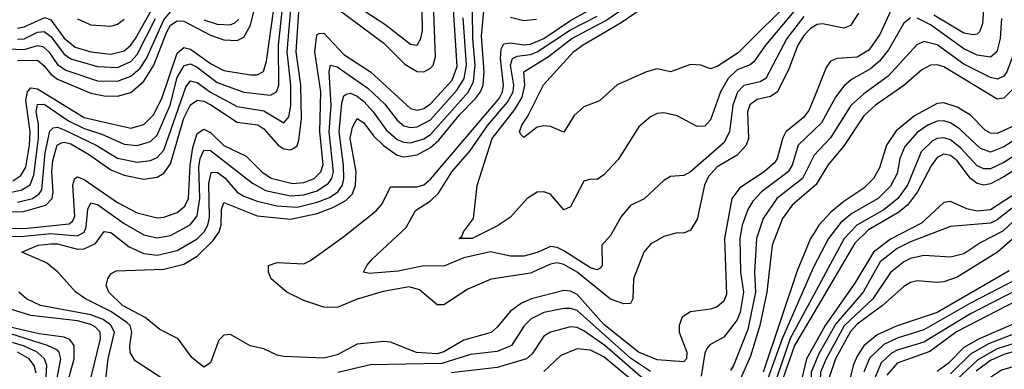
# Model space of a CAD drawing. Header units: inches. Extents: x 1308407 to 1441228, y 959628 to 1036311.
# Tile 538 of 656: x 1417617 to 1420572, y 981038 to 982086. Entities that reach past the tile are written whole.
import ezdxf

# ---------------------------------------------------------------- set-up
doc = ezdxf.new("R2010")
doc.units = ezdxf.units.IN
doc.header["$MEASUREMENT"] = 0
doc.layers.add('B4918', color=7, linetype='Continuous')
doc.layers.add('B4928', color=7, linetype='Continuous')

msp = doc.modelspace()

# ---------------------------------------------------------------- linework, layer by layer
at = {"layer": 'B4918', "color": 5}
for points, elevation in [([(1417610, 981964.1), (1417670, 981965.4), (1417689.3, 981949.3), (1417710, 981922.9), (1417730, 981908.3), (1417830, 981866.4), (1417870, 981858.4), (1417910, 981857.4), (1417950, 981868.4), (1417990, 981901.9), (1418019.6, 981950), (1418058.5, 982050), (1418070, 982069.6), (1418090, 982082.9), (1418110, 982082.2), (1418190, 982039.5), (1418230, 982026.5), (1418270, 982024), (1418290, 982033.9), (1418309.8, 982070.2), (1418344, 982210)], 2020), ([(1417596.4, 981603.6), (1417620.7, 981619.3), (1417635.1, 981644.8), (1417646.2, 981710), (1417648.1, 981750), (1417634.9, 981845.1), (1417640.5, 981870), (1417650, 981882.1), (1417670, 981879.4), (1417810, 981793.5), (1417950, 981761.5), (1417990, 981772.2), (1418018.9, 981801.1), (1418043.4, 981850), (1418090, 981986.1), (1418110, 982002.6), (1418130, 981997.7), (1418190, 981955.1), (1418230, 981934.3), (1418310, 981920.7), (1418330, 981920.6), (1418348.7, 981931.3), (1418357.5, 981962.5), (1418387, 982170)], 1980), ([(1418570, 982119.9), (1418710, 982015.8), (1418772.9, 981952.9), (1418810, 981931), (1418830, 981930.4), (1418850, 981940.8), (1418857.5, 981950), (1418864.6, 981975.4), (1418857.3, 982190)], 1920), ([(1418590, 982153.7), (1418713.2, 982073.1), (1418790, 982012.8), (1418810, 982010.1), (1418820.6, 982030), (1418825.8, 982054.2), (1418823.6, 982170)], 1940), ([(1419950, 982164.1), (1419773.2, 981986.8), (1419710, 981945.6), (1419690, 981939.5), (1419660.7, 981950), (1419630, 981951.7), (1419570, 981929.8), (1419530, 981938.6), (1419498.5, 981930), (1419410, 981891.4), (1419357.3, 981842.7), (1419310, 981825), (1419281.3, 981798.7), (1419250, 981749.7), (1419210, 981766.6), (1419190, 981768.2), (1419170, 981764.6), (1419130, 981733.3), (1419121.6, 981741.6), (1419116.9, 981750), (1419124.2, 981770), (1419142.4, 981797.6), (1419188.7, 981891.3), (1419279.2, 981990), (1419305.9, 982010), (1419422, 982078), (1419563.9, 982176.1)], 1720), ([(1417450, 981464), (1417630, 981460.5), (1417765.9, 981474.1), (1417776.8, 981483.2), (1417782.5, 981497.5), (1417776.7, 981590), (1417782, 981610), (1417790, 981615.7), (1417810, 981607.2), (1417910, 981537.9), (1417970, 981507.6), (1418030, 981492.8), (1418050, 981494.1), (1418090, 981508.2), (1418113, 981527), (1418123.9, 981550), (1418128.3, 981650), (1418136.8, 981703.2), (1418150, 981745.6), (1418170, 981758), (1418190, 981748), (1418230, 981709.1), (1418296.9, 981676.9), (1418343.5, 981630), (1418371.4, 981611.4), (1418435.5, 981595.5), (1418470, 981598.4), (1418500.3, 981610), (1418521, 981630), (1418528.1, 981651.9), (1418517.6, 981750), (1418520.5, 981870), (1418502.9, 981990), (1418507.5, 982032.5), (1418510, 982042.2), (1418515.5, 982044.5), (1418530, 982046), (1418590, 981982.3), (1418670, 981930.1), (1418790, 981820.2), (1418810, 981815.1), (1418830, 981820.4), (1418850, 981834.3), (1418914.5, 981905.5), (1418930, 981946.2), (1418917.3, 982150)], 1880), ([(1417574.7, 981565.3), (1417623.7, 981576.3), (1417648.5, 981591.5), (1417659.8, 981620.2), (1417673.8, 981730), (1417673.1, 981773.1), (1417666.6, 981810), (1417670, 981831.8), (1417690, 981833.2), (1417763.4, 981783.4), (1417810, 981760), (1417863.1, 981743.1), (1417930, 981713.1), (1417970, 981709.3), (1418010, 981721.2), (1418030, 981740.5), (1418068.7, 981830), (1418090, 981912.8), (1418111, 981949), (1418130, 981953.7), (1418150, 981943.6), (1418210, 981898.1), (1418290, 981869), (1418370, 981860.1), (1418387.7, 981870), (1418394.5, 981890), (1418393.3, 982010), (1418409.1, 982150)], 1960), ([(1417610, 982061.2), (1417630, 982064.7), (1417692.8, 982092.8), (1417710, 982086.2), (1417750, 982031), (1417783.9, 982003.9), (1417830, 981989.6), (1417890, 981983.2), (1417930, 981993), (1417950, 982009.6), (1417965, 982030), (1418031.1, 982150)], 2080), ([(1419955.8, 982130), (1419855.4, 982010), (1419819.8, 981960.2), (1419808.7, 981951.3), (1419770, 981935.8), (1419742.8, 981910), (1419720, 981870), (1419690, 981786), (1419672.7, 981767.3), (1419650, 981766.7), (1419590, 981797.7), (1419550, 981806.8), (1419530, 981805.5), (1419510, 981795.3), (1419475, 981765), (1419413.2, 981666.8), (1419370, 981621.4), (1419350, 981607.4), (1419330, 981608.6), (1419310, 981602.3), (1419270, 981525.6), (1419250, 981516.8), (1419210, 981562.9), (1419190, 981570.5), (1419170, 981568.9), (1419140.1, 981550), (1419090, 981494.1), (1419051.1, 981468.9), (1418974.7, 981430), (1418935.1, 981430), (1418943.9, 981436.1), (1418948.7, 981450), (1418978.4, 981490), (1418989.8, 981589.8), (1419035.1, 981730), (1419102.7, 981817.3), (1419125.4, 981854.6), (1419132.8, 981890), (1419130, 981930.5), (1419203.5, 981976.5), (1419273.5, 982030), (1419375.8, 982084.2), (1419494.4, 982165.6)], 1740), ([(1417610, 981539.6), (1417654.9, 981550), (1417675.7, 981564.3), (1417683.3, 981576.7), (1417693.2, 981686.8), (1417707.5, 981752.5), (1417717.8, 981762.3), (1417730, 981764.4), (1417750, 981756.6), (1417846.3, 981710), (1417910, 981671), (1417970, 981659.6), (1418010, 981663.9), (1418030, 981673.1), (1418050, 981695.1), (1418115.6, 981884.4), (1418130, 981902.9), (1418150, 981898), (1418190, 981868.7), (1418270, 981826.4), (1418350, 981812.9), (1418410, 981776.9), (1418424.6, 981795.4), (1418431.1, 981828.9), (1418431, 981890), (1418419.9, 981990), (1418431.5, 982130)], 1940), ([(1420000, 981850.4), (1419985.6, 981814.4), (1419968, 981792), (1419916.5, 981750), (1419907.6, 981732.4), (1419890.3, 981670), (1419882.3, 981657.7), (1419851.6, 981630), (1419777.9, 981582.2), (1419754.1, 981550), (1419732.5, 981430), (1419737.8, 981262.2), (1419730, 981242.4), (1419710, 981225.3), (1419690, 981218.4), (1419630, 981211.1), (1419605.2, 981194.8), (1419596.3, 981170), (1419596.4, 981150), (1419619.6, 981090), (1419617.7, 981070), (1419610, 981060.7), (1419530, 981066.7), (1419474.5, 981090), (1419370, 981173), (1419290, 981262.5), (1419270, 981272.6), (1419250, 981274.7), (1419153.1, 981250), (1419122.9, 981237.1), (1419088.5, 981211.5), (1419050, 981164.3), (1419031.7, 981148.3), (1418950, 981125.5), (1418890, 981091.1), (1418870, 981085), (1418808.3, 981088.3), (1418730, 981119.4), (1418710, 981121.7), (1418630, 981113.9), (1418570, 981081.7), (1418530, 981071.8), (1418410, 981076.4), (1418390, 981080.4), (1418350, 981099.9), (1418308.5, 981108.5), (1418250, 981143.2), (1418230, 981141.2), (1418214.4, 981125.6), (1418190, 981057.8), (1418170, 981044.5), (1418133.8, 981073.8), (1418092.3, 981130), (1418037.9, 981157.9), (1417993.6, 981193.6), (1417925.7, 981230), (1417884.9, 981270), (1417876.2, 981290), (1417881.4, 981310), (1417890, 981324.9), (1417906.6, 981333.4), (1418050, 981338.9), (1418110, 981353.5), (1418150, 981377.9), (1418196.5, 981423.5), (1418216, 981450), (1418222, 981470), (1418222.3, 981517.7), (1418230, 981538), (1418330, 981498), (1418430, 981488.6), (1418510, 981505.7), (1418556.8, 981523.2), (1418595.9, 981544.1), (1418615.3, 981564.7), (1418625.2, 981590), (1418626.5, 981630), (1418609.2, 981730), (1418616.1, 981763.9), (1418630, 981790.1), (1418650, 981777.4), (1418678.6, 981738.6), (1418708.8, 981708.8), (1418750, 981680.4), (1418770, 981675.4), (1418810, 981681.2), (1418850, 981703.6), (1418875.2, 981724.8), (1418938, 981802), (1418985.1, 981850), (1419000.1, 981870), (1419008.2, 981890), (1419011, 981930), (1419003, 982037), (1419010, 982112.3)], 1820), ([(1420000, 982065.9), (1419990, 982059.9), (1419970, 982038.5), (1419952.3, 982010), (1419924.2, 981935.8), (1419890.5, 981869.5), (1419870, 981855.8), (1419830, 981847.4), (1419808.4, 981831.6), (1419801.6, 981810), (1419804.1, 981730), (1419797.3, 981710), (1419770, 981679.9), (1419710, 981645.4), (1419684.1, 981615.9), (1419672.6, 981590), (1419650, 981488.9), (1419630, 981455.3), (1419610, 981446.3), (1419590, 981447.5), (1419550, 981436.3), (1419510, 981413.4), (1419490.1, 981389.9), (1419458.8, 981310), (1419456.9, 981250), (1419450, 981235.8), (1419430, 981235.1), (1419390, 981249.1), (1419290, 981329.8), (1419250, 981352.8), (1419230, 981357.5), (1419210, 981353.3), (1419150, 981326.1), (1419031.7, 981308.3), (1418961.4, 981278.6), (1418890, 981231.6), (1418870, 981231.2), (1418816.9, 981276.9), (1418786, 981286), (1418708.1, 981271.9), (1418630, 981248.9), (1418570, 981223.8), (1418530, 981224.5), (1418470, 981244.4), (1418418.5, 981270), (1418372, 981310), (1418363.5, 981330), (1418363.5, 981350), (1418390, 981358.2), (1418470, 981354.7), (1418490, 981364.2), (1418590, 981436.4), (1418686.3, 981513.7), (1418705.2, 981534.8), (1418730, 981585), (1418810, 981585.2), (1418830, 981591.6), (1418850, 981608.7), (1419055.6, 981850), (1419066, 981870), (1419069.2, 981890), (1419059.6, 981970), (1419061.8, 981998.2), (1419070, 982013.8), (1419090, 982016.8), (1419130, 982010.9), (1419150, 982013.2), (1419190, 982030.2), (1419270, 982084), (1419351.3, 982128.7)], 1780), ([(1417430, 981507.7), (1417628.7, 981511.3), (1417695, 981530), (1417714, 981550), (1417717.9, 981570), (1417713.2, 981630), (1417716, 981664), (1417729.9, 981710.1), (1417742.6, 981717.3), (1417750, 981719.5), (1417770, 981713.8), (1417823.6, 981683.6), (1417890, 981636.8), (1417930, 981620.4), (1417990, 981608.5), (1418030, 981614.8), (1418050, 981626.3), (1418070, 981654.2), (1418110, 981791.1), (1418130, 981831.3), (1418150, 981845.5), (1418170, 981842), (1418191, 981831), (1418270, 981779.5), (1418331.3, 981771.3), (1418350, 981759.5), (1418392.2, 981710), (1418410, 981699.5), (1418430, 981696.6), (1418439.2, 981700.8), (1418450, 981708.5), (1418455, 981725), (1418462.3, 981790), (1418461.1, 981890), (1418446.5, 981990), (1418454.6, 982110)], 1920), ([(1417430, 981432.4), (1417630, 981437.2), (1417710, 981445.9), (1417790, 981438.4), (1417810, 981449.8), (1417816, 981464), (1417821.3, 981518.7), (1417830, 981536.9), (1417850, 981532.7), (1417930, 981475.2), (1417990, 981441.9), (1418030, 981432.7), (1418070, 981439.6), (1418128.8, 981471.2), (1418150, 981498.8), (1418157.9, 981550), (1418154.4, 981645.6), (1418158.8, 981670), (1418170, 981694.9), (1418190, 981694.3), (1418315.9, 981595.9), (1418354.7, 981574.7), (1418430, 981557.9), (1418470, 981561.4), (1418510, 981573.5), (1418544.1, 981595.9), (1418553.8, 981610), (1418558.7, 981630), (1418545.9, 981750), (1418551.8, 981830), (1418546, 981930), (1418550, 981950.1), (1418570, 981944.6), (1418661.3, 981881.3), (1418712.9, 981832.9), (1418750, 981785.2), (1418770, 981768.7), (1418790, 981763.2), (1418810, 981764.8), (1418850, 981786.4), (1418930, 981876), (1418951.2, 981910), (1418957.8, 981950), (1418947.8, 982092.2)], 1860), ([(1417580.6, 981999.4), (1417630, 981997.2), (1417670, 982009), (1417686.5, 982006.5), (1417704.2, 981990), (1417730, 981952.5), (1417755.2, 981935.2), (1417850, 981903.6), (1417910, 981901.9), (1417950, 981916.6), (1417978.7, 981941.3), (1417997.7, 981970), (1418050, 982086), (1418070, 982109.8)], 2040), ([(1417610, 982028), (1417630, 982029.5), (1417670, 982048.9), (1417690, 982051.1), (1417710, 982036.4), (1417750, 981983.3), (1417770, 981968.8), (1417850, 981946), (1417910, 981943.4), (1417950, 981960.8), (1417970, 981982.2), (1418024.1, 982090)], 2060), ([(1418130, 980955.4), (1417963.6, 981063.6), (1417948.7, 981088.7), (1417947.1, 981110), (1417953.8, 981150), (1417948.3, 981170), (1417938.7, 981178.7), (1417890, 981211.9), (1417814.1, 981250), (1417785.7, 981270), (1417730.8, 981330.8), (1417697.1, 981357.1), (1417623.1, 981390), (1417672.4, 981410), (1417710, 981414.7), (1417730, 981414.1), (1417790, 981398.2), (1417810, 981399.4), (1417844.2, 981415.8), (1417870, 981451.1), (1417890, 981448.9), (1417945.8, 981405.8), (1417990, 981385.2), (1418030, 981380.3), (1418090, 981394.5), (1418150, 981429.5), (1418170.7, 981450), (1418181.6, 981470), (1418186.2, 981493.8), (1418184.2, 981595.8), (1418192, 981628), (1418210, 981629.7), (1418232.4, 981612.4), (1418270, 981569.8), (1418290, 981557), (1418330, 981542), (1418388.4, 981528.4), (1418450, 981524.3), (1418510, 981538.9), (1418546.5, 981553.5), (1418572, 981570), (1418585.4, 981590), (1418590, 981610), (1418589.1, 981650), (1418575.6, 981750), (1418584.2, 981835.8), (1418590, 981858.4), (1418596.8, 981863.2), (1418610, 981866.6), (1418630, 981857.4), (1418650, 981840.9), (1418678.1, 981810), (1418716.3, 981756.3), (1418750, 981727.1), (1418770, 981718.8), (1418790, 981717), (1418830, 981729.1), (1418850, 981742.4), (1418964, 981870), (1418979.2, 981900.8), (1418984.2, 981950), (1418977, 982030), (1418975.9, 982110)], 1840), ([(1417790, 982088.7), (1417830, 982070.9), (1417890, 982066.5), (1417910, 982072.7), (1417930, 982087.9)], 2120), ([(1418170, 982086.4), (1418210, 982072.8), (1418249.1, 982070.9), (1418262.7, 982077.3), (1418273.4, 982086.6)], 2040), ([(1419970, 982095.8), (1419919.3, 982030), (1419855.9, 981910), (1419839.5, 981900.5), (1419790, 981889), (1419770.8, 981869.2), (1419757, 981830), (1419746.9, 981750), (1419730, 981717.6), (1419630, 981630.5), (1419610, 981618.9), (1419570, 981616.4), (1419550, 981604.2), (1419490.6, 981549.4), (1419450, 981529.8), (1419422.7, 981497.3), (1419390, 981439.8), (1419364.2, 981410), (1419364.8, 981350), (1419358.8, 981341.2), (1419350, 981336.4), (1419330, 981342.5), (1419250, 981393.2), (1419230, 981403.4), (1419210, 981406.3), (1419170, 981388.5), (1419130, 981377.6), (1419090, 981378), (1419030.4, 981390.4), (1418950, 981372.3), (1418890, 981347.1), (1418830, 981348.7), (1418752.9, 981332.9), (1418665.6, 981325.6), (1418649.2, 981329.2), (1418658.4, 981350), (1418675.4, 981370), (1418776.8, 981463.2), (1418805.3, 981514.7), (1418850, 981543.7), (1418873.7, 981566.3), (1418913.6, 981630), (1418967.5, 981692.5), (1419022, 981770), (1419081.3, 981838.7), (1419097.7, 981870), (1419099.7, 981890), (1419089.5, 981950), (1419096.2, 981970), (1419110, 981977.4), (1419150, 981981.9), (1419170, 981989.6), (1419270, 982056.4), (1419350, 982097.4)], 1760), ([(1419090, 982094), (1419130, 982083.7), (1419167.6, 982087.6)], 1820), ([(1420000, 981755), (1419953.7, 981710), (1419935.6, 981650), (1419923.6, 981630), (1419843.5, 981570), (1419817.4, 981542.6), (1419802.4, 981517.6), (1419785.3, 981470), (1419778.4, 981430), (1419779.8, 981330), (1419789.2, 981270), (1419779.4, 981210), (1419770, 981187), (1419730, 981134.5), (1419688.1, 981111.9), (1419679.1, 981100.9), (1419673, 981087), (1419662.3, 981017.7)], 1840), ([(1420000, 981678.6), (1419965.9, 981610), (1419889.4, 981550), (1419848.1, 981490), (1419828, 981430), (1419822.7, 981330), (1419825.5, 981270), (1419802, 981158), (1419758.8, 981050), (1419750, 981034.6)], 1860), ([(1420000, 981586.6), (1419934.8, 981530), (1419906.7, 981490), (1419875.4, 981410), (1419859.6, 981270), (1419838.2, 981170), (1419810, 981077.3), (1419771.4, 980990)], 1880), ([(1420000, 981445.9), (1419989.9, 981430.1), (1419950, 981333.6), (1419848.1, 981030)], 1920), ([(1420000, 981346.1), (1419997.9, 981342.1), (1419905.2, 981130), (1419840, 980950)], 1940), ([(1417830.7, 981010.7), (1417859.9, 981130), (1417858, 981150), (1417844.4, 981164.4), (1417830, 981173.1), (1417790, 981184.1), (1417650, 981199.8), (1417450, 981261.4)], 1880), ([(1417875.7, 981010), (1417882.5, 981070), (1417901.3, 981150), (1417890.5, 981170.5), (1417867.2, 981187.2), (1417830, 981201.7), (1417679.4, 981230), (1417637.7, 981250), (1417614.4, 981270)], 1860), ([(1420000, 981261.7), (1419928.8, 981131.2), (1419867.2, 980950)], 1960), ([(1417747.2, 980950), (1417780, 981070), (1417780.3, 981110), (1417767.8, 981127.8), (1417750, 981134.4), (1417675.7, 981144.3), (1417410, 981205.6)], 1920), ([(1419510, 981031.6), (1419450, 981072.2), (1419290, 981214.2), (1419270, 981220.9), (1419250, 981220.8), (1419190, 981208.7), (1419152.3, 981190), (1419131.2, 981168.8), (1419093.4, 981110), (1419050, 981091.4), (1418970, 981082.6), (1418884.2, 981055.8), (1418670, 981051.6), (1418571.3, 981028.7)], 1840), ([(1420000, 981207.8), (1419942.1, 981110), (1419907.2, 981010)], 1980), ([(1419510, 980990.4), (1419373, 981110), (1419310, 981153.9), (1419290, 981163.7), (1419270, 981165.2), (1419210.1, 981149.9), (1419190, 981138.2), (1419155, 981085), (1419138.2, 981070), (1419050, 981044.1), (1418911.9, 981028.1)], 1860), ([(1417717.7, 980950), (1417740.7, 981070), (1417735.9, 981090), (1417730, 981095.9), (1417700.4, 981110), (1417590, 981144.4)], 1940), ([(1417689.3, 980910), (1417698.2, 981050), (1417691, 981070), (1417669.3, 981089.3), (1417628.8, 981108.8), (1417566.9, 981126.9)], 1960), ([(1420000, 981109.1), (1419978.1, 981070), (1419959.7, 980990)], 2020), ([(1417666.7, 981026.7), (1417660.7, 981050), (1417645.2, 981070), (1417610, 981089.7)], 1980), ([(1419460.5, 981000.5), (1419370, 981075.3), (1419330, 981096.1), (1419290, 981100.1), (1419240.6, 981079.4), (1419190, 981031.6)], 1880), ([(1420000, 981048.4), (1419992.5, 981030), (1419990, 980930), (1420000, 980881.5)], 2040)]:
    msp.add_lwpolyline(points, dxfattribs=dict(at, elevation=elevation))
at = {"layer": 'B4928', "color": 5}
for points, elevation in [([(1420511.8, 982148.2), (1420506, 982074), (1420497.6, 982050), (1420490, 982043.1), (1420478.8, 982041.2), (1420450, 982046), (1420360.3, 982100.3)], 1820), ([(1420242.3, 982137.7), (1420198, 982042), (1420165, 981995), (1420130, 981974.1), (1420069.8, 981970.2), (1420050, 981962.2), (1420037, 981943), (1420000, 981850.4)], 1820), ([(1420624.5, 982110), (1420594.3, 981970), (1420579.2, 981930), (1420570, 981917.1), (1420551.5, 981908.5), (1420530, 981912.8), (1420450, 981953), (1420370, 982011), (1420330, 982020.8), (1420309, 982011), (1420223.4, 981916.6), (1420150, 981864.4), (1420111.3, 981828.7), (1420050, 981732.6), (1420000.4, 981679.6), (1420000, 981678.6)], 1860), ([(1420707.3, 982110), (1420659, 982021), (1420630, 981930), (1420610, 981891.5), (1420570, 981851.6), (1420550, 981848.6), (1420390, 981944.7), (1420370, 981951.5), (1420350, 981950.3), (1420323.9, 981936.1), (1420270.6, 981889.4), (1420185.8, 981830), (1420150, 981797.8), (1420090.9, 981709.1), (1420041.9, 981650), (1420007.2, 981592.8), (1420000, 981586.6)], 1880), ([(1420134.1, 982106), (1420110.7, 982069.3), (1420090, 982061), (1420026.3, 982073.7), (1420010, 982071.9), (1420000, 982065.9)], 1780), ([(1420290, 982091.7), (1420270, 982076.1), (1420224.4, 981995.6), (1420197.7, 981962.3), (1420170, 981939.2), (1420113, 981907), (1420090, 981886.7), (1420065.5, 981854.5), (1420022.9, 981777.2), (1420000, 981755)], 1840), ([(1420563.6, 982090), (1420559.9, 982030), (1420549.5, 981990.5), (1420530, 981973.7), (1420490, 981979.7), (1420450, 981998.7), (1420350, 982070.9), (1420310, 982090.7)], 1840), ([(1420594.5, 981765.5), (1420550, 981745.1), (1420530, 981746.1), (1420514.9, 981754.9), (1420470, 981800.3), (1420430, 981824.6), (1420390, 981837.3), (1420370, 981834.7), (1420302.2, 981797.8), (1420247, 981753), (1420218.5, 981710), (1420197.7, 981642.3), (1420178.9, 981610), (1420150, 981581.8), (1420090, 981541.8), (1420050.8, 981509.2), (1420015.5, 981470), (1420000, 981445.9)], 1920), ([(1420646.8, 981753.2), (1420570, 981705.2), (1420530, 981689.7), (1420500.6, 981700.6), (1420438.4, 981758.4), (1420410, 981777.4), (1420390, 981783.6), (1420370, 981782.1), (1420342.2, 981770), (1420310, 981748), (1420273.6, 981706.4), (1420258.3, 981670), (1420250, 981625.6), (1420230, 981587.5), (1420193.3, 981550), (1420114.7, 981505.3), (1420081.7, 981478.3), (1420044.3, 981430), (1420000, 981346.1)], 1940), ([(1420770, 981743.7), (1420570, 981615.6), (1420530, 981594.5), (1420510.5, 981590.5), (1420490, 981594.9), (1420470, 981609.9), (1420430, 981663), (1420410, 981678.8), (1420390, 981683.1), (1420370, 981673), (1420352.1, 981647.9), (1420311.4, 981570), (1420281.7, 981530), (1420252.6, 981507.4), (1420163.9, 981456.1), (1420123.6, 981416.4), (1420000, 981207.8)], 1980), ([(1420670, 981721.1), (1420570, 981658.7), (1420530, 981639.8), (1420510, 981639), (1420490, 981648.5), (1420441.7, 981701.7), (1420410, 981726.7), (1420390, 981732.7), (1420370, 981730.5), (1420356.3, 981723.7), (1420321.9, 981690), (1420281.6, 981590), (1420252.6, 981550), (1420210, 981516.9), (1420129.3, 981470.7), (1420091.8, 981430), (1420000, 981261.7)], 1960), ([(1420660, 981600), (1420530, 981516.2), (1420490, 981512.4), (1420459.7, 981519.7), (1420410, 981541.8), (1420390, 981538.5), (1420323.7, 981476.3), (1420230, 981428.5), (1420179.6, 981390), (1420123.6, 981296.4), (1420034.2, 981170), (1420000, 981109.1)], 2020), ([(1420632.2, 981550), (1420550, 981486), (1420530, 981476.4), (1420410, 981466.8), (1420290, 981420.6), (1420250, 981400.7), (1420199.7, 981360.3), (1420148.5, 981270), (1420065.8, 981174.2), (1420014.9, 981085.1), (1420000, 981048.4)], 2040), ([(1420629.2, 981510), (1420567.9, 981452.1), (1420501.7, 981418.3), (1420450, 981384.6), (1420410, 981374.8), (1420330, 981379.8), (1420290, 981370.5), (1420270, 981360.4), (1420230, 981328.3), (1420177.3, 981250), (1420091.6, 981168.4), (1420036.9, 981070), (1420020.5, 981030), (1420015.9, 980935.9), (1420031.2, 980870), (1420002.1, 980790), (1420000, 980772.1)], 2060), ([(1420650, 981474.9), (1420551, 981390), (1420430, 981314.8), (1420390, 981301), (1420370, 981298.9), (1420310, 981303.6), (1420290, 981298.3), (1420270, 981286.4), (1420206.8, 981230), (1420130, 981174), (1420110, 981151.9), (1420065.6, 981070), (1420046.6, 981013.4), (1420040, 980950), (1420057.6, 980870), (1420028, 980810), (1420023.5, 980790), (1420013.7, 980690), (1420012.9, 980610), (1420000, 980561)], 2080), ([(1420586.8, 981333.2), (1420370, 981208.4), (1420250, 981168.2), (1420190, 981141.5), (1420150, 981109.1), (1420130, 981078.2), (1420118.6, 981050), (1420094.7, 980950)], 2120), ([(1420663.3, 981336.7), (1420470, 981237.1), (1420330, 981156.5), (1420250, 981131.4), (1420210, 981112.6), (1420167.8, 981072.2), (1420150.6, 981030)], 2140), ([(1420610, 981277), (1420470, 981205.1), (1420330, 981119.5), (1420250, 981095.9), (1420233.1, 981086.9), (1420202.7, 981057.3), (1420182, 981010)], 2160), ([(1420610, 981244.7), (1420428.8, 981151.2), (1420348.5, 981091.5), (1420250, 981057.2), (1420219.2, 981020.8)], 2180), ([(1420650, 981195.4), (1420496.1, 981130), (1420450, 981104), (1420403.8, 981056.2), (1420370, 981031.8)], 2220), ([(1420750, 981201.5), (1420524.8, 981115.2), (1420470, 981084.2), (1420410, 981024.9)], 2240), ([(1420630, 981125), (1420550, 981099.4), (1420492.9, 981067.1), (1420430, 981009.1), (1420365.5, 980974.5), (1420319.9, 980940.1), (1420291.6, 980870), (1420269.7, 980830), (1420202, 980750), (1420175.1, 980710), (1420167.8, 980690), (1420170, 980647.9), (1420201.3, 980550), (1420191.7, 980511.7), (1420163.4, 980450), (1420157.9, 980410), (1420190, 980340.8), (1420210, 980310.6), (1420270, 980251.1), (1420311.6, 980170), (1420320, 980110), (1420345, 980050), (1420349.8, 980000)], 2260), ([(1420650, 981105.3), (1420570, 981082.8), (1420530, 981064.7), (1420487.2, 981032.8)], 2280), ([(1420670, 981066.4), (1420563.8, 981036.2), (1420527.9, 981012.1), (1420470, 980960.9), (1420398.1, 980921.9), (1420368.3, 980891.7), (1420244.3, 980710), (1420235.4, 980670), (1420236, 980650), (1420269.3, 980570), (1420271.6, 980550), (1420267.4, 980530), (1420240.4, 980470), (1420237, 980450), (1420242.7, 980410), (1420252, 980390), (1420271.1, 980371.1), (1420307.1, 980347.1), (1420325.1, 980325.1), (1420338.5, 980290), (1420349.9, 980230), (1420418.3, 980090), (1420420, 980010), (1420422.6, 980000)], 2320)]:
    msp.add_lwpolyline(points, dxfattribs=dict(at, elevation=elevation))

doc.saveas('drawing.dxf')
